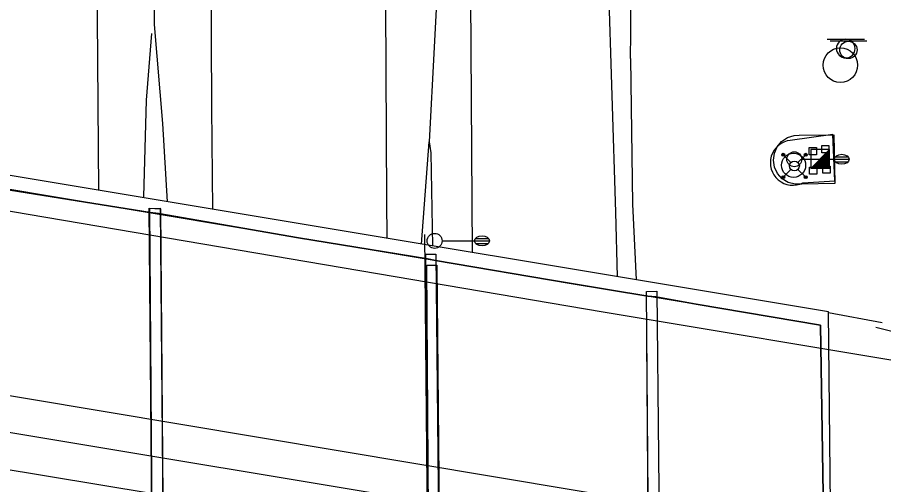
# Model space of a CAD drawing. Extents: x 2145380 to 2156929, y 139568 to 149130.
# Drawn here: x 2150796.6 to 2150970.2, y 142990.9 to 143084.5 of the extents above; entities that cross this region are included whole.
import ezdxf

# ---------------------------------------------------------------- set-up
doc = ezdxf.new("R2010")
doc.units = 0
for name, color, linetype in [('Default', 7, 'Continuous'), ('TOPO_Asphalt', 7, 'Continuous'), ('TOPO_BRIDGE_Floor Deck', 7, 'Continuous'), ('TOPO_BRIDGE_Low Beam', 7, 'Continuous'), ('TOPO_BRIDGE_Pier', 7, 'Continuous'), ('TOPO_BRIDGE_Pier Cap', 7, 'Continuous'), ('TOPO_Concrete', 7, 'Continuous'), ('TOPO_Light Pole', 7, 'Continuous'), ('TOPO_Misc', 7, 'Continuous'), ('TOPO_Power Pedestal', 7, 'Continuous'), ('TOPO_Sign', 7, 'Continuous'), ('TOPO_Wall Freestanding', 7, 'Continuous')]:
    doc.layers.add(name, color=color, linetype=linetype)

# ---------------------------------------------------------------- blocks, each defined once
blk = doc.blocks.new('LP')
at = {"layer": 'TOPO_Light Pole'}
blk.add_line((3.81, 0), (20.32, 0), dxfattribs=at)
for points in [[(20.32, 0), (27.94, 0)], [(20.32, 0), (23.5, 0)], [(20.83, 1.27), (27.43, 1.27)], [(20.83, 1.27), (23.5, 1.27)], [(23.71, 1.27), (27.43, 1.27)], [(23.71, 0), (27.94, 0)], [(20.83, -1.27), (27.43, -1.27)], [(20.83, -1.27), (23.5, -1.27)], [(23.71, -1.27), (27.43, -1.27)]]:
    blk.add_lwpolyline(points, dxfattribs=at)
blk.add_circle((0, 0), 3.81, dxfattribs=at)
blk.add_ellipse((24.13, 0), major_axis=(3.81, 0), ratio=0.666667, dxfattribs=at)
blk = doc.blocks.new('EXSIGN')
at = {"layer": 'Default'}
blk.add_line((9.3, 4.42), (-9.3, 4.42), dxfattribs=at)
blk.add_circle((0, 0), 4.42, dxfattribs=at)
blk = doc.blocks.new('POWRIS')
at = {"layer": 'Default'}
blk.add_lwpolyline([(-1.86, -1.93), (-1.86, 1.72), (1.8, 1.72), (1.8, -1.93), (-1.86, -1.93)], dxfattribs=at)
blk = doc.blocks.new('HIGHMAST')
at = {"layer": 'Default'}
for p, q in [((-6.44, 5.71), (-6.22, 6.22)), ((-6.22, 5.2), (-6.44, 5.71)), ((-6.31, 5.85), (-5.9, 6.28)), ((-6.16, 5.28), (-6.31, 5.85)), ((-6.25, 5.72), (-5.19, 5.62)), ((-5.58, 5.13), (-6.25, 5.72)), ((-6.22, 6.22), (-5.71, 6.44)), ((-6.22, 5.2), (-6.22, 5.2)), ((-5.71, 4.98), (-6.22, 5.2)), ((-6.21, 5.83), (-5.88, 6.16)), ((-6.09, 5.38), (-6.21, 5.83)), ((-6.15, 5.28), (-6.16, 5.28)), ((-5.72, 5.08), (-6.15, 5.28)), ((-6.09, 5.38), (-6.09, 5.38)), ((-5.62, 5.22), (-6.09, 5.38)), ((-6.08, 5.72), (-5.78, 6)), ((-5.74, 5.36), (-6.08, 5.72)), ((-6.02, 5.47), (-5.99, 5.94)), ((-6.02, 5.47), (-6.02, 5.47)), ((-5.48, 5.42), (-6.02, 5.47)), ((-5.99, 5.94), (-5.53, 5.97)), ((-5.78, 5.83), (-5.92, 5.69)), ((-5.92, 5.69), (-5.75, 5.51)), ((-5.9, 6.28), (-5.32, 6.14)), ((-5.88, 6.16), (-5.43, 6.05)), ((-5.8, 6.29), (-5.58, 5.13)), ((-5.79, 5.79), (-5.8, 6.29)), ((-5.6, 5.65), (-5.79, 5.79)), ((-5.78, 6), (-5.78, 5.83)), ((-5.77, 6.02), (-5.42, 5.63)), ((-5.75, 5.51), (-5.6, 5.65)), ((-5.42, 5.63), (-5.74, 5.36)), ((-5.28, 5.26), (-5.72, 5.08)), ((-5.71, 6.44), (-5.2, 6.22)), ((-5.2, 5.2), (-5.71, 4.98)), ((-5.26, 5.57), (-5.62, 5.22)), ((-5.53, 5.97), (-5.53, 5.96)), ((-5.52, 5.96), (-5.48, 5.42)), ((-5.43, 6.05), (-5.43, 6.05)), ((-5.41, 6.05), (-5.26, 5.57)), ((-5.32, 6.14), (-5.31, 6.13)), ((-5.3, 6.14), (-5.1, 5.7)), ((-5.1, 5.7), (-5.28, 5.26)), ((-5.2, 6.22), (-4.98, 5.71)), ((-5.2, 6.22), (-5.2, 6.22)), ((-4.98, 5.71), (-5.2, 5.2)), ((-5.2, 5.2), (-1.77, 1.77)), ((5.2, 5.2), (1.77, 1.77)), ((4.98, 5.71), (5.2, 6.22)), ((5.2, 5.2), (4.98, 5.71)), ((5.08, 5.72), (5.28, 6.15)), ((5.26, 5.28), (5.08, 5.72)), ((5.13, 5.58), (5.72, 6.25)), ((6.29, 5.8), (5.13, 5.58)), ((5.2, 6.22), (5.71, 6.44)), ((5.2, 6.22), (5.2, 6.22)), ((5.71, 4.98), (5.2, 5.2)), ((5.22, 5.62), (5.38, 6.09)), ((5.57, 5.26), (5.22, 5.62)), ((5.7, 5.1), (5.26, 5.28)), ((5.28, 6.16), (5.85, 6.31)), ((5.28, 6.15), (5.28, 6.16)), ((5.36, 5.74), (5.72, 6.08)), ((5.63, 5.42), (5.36, 5.74)), ((5.38, 6.09), (5.83, 6.21)), ((5.38, 6.09), (5.38, 6.09)), ((5.42, 5.48), (5.47, 6.02)), ((5.96, 5.52), (5.42, 5.48)), ((5.47, 6.02), (5.94, 5.99)), ((5.47, 6.02), (5.47, 6.02)), ((5.69, 5.92), (5.51, 5.75)), ((5.51, 5.75), (5.65, 5.6)), ((6.05, 5.41), (5.57, 5.26)), ((5.72, 6.25), (5.62, 5.19)), ((6.02, 5.77), (5.63, 5.42)), ((5.65, 5.6), (5.79, 5.79)), ((5.83, 5.78), (5.69, 5.92)), ((6.14, 5.3), (5.7, 5.1)), ((5.71, 6.44), (6.22, 6.22)), ((6.22, 5.2), (5.71, 4.98)), ((5.72, 6.08), (6, 5.78)), ((5.79, 5.79), (6.29, 5.8)), ((5.83, 6.21), (6.16, 5.88)), ((6, 5.78), (5.83, 5.78)), ((5.85, 6.31), (6.28, 5.9)), ((5.94, 5.99), (5.97, 5.53)), ((5.97, 5.53), (5.96, 5.53)), ((6.16, 5.88), (6.05, 5.43)), ((6.05, 5.43), (6.05, 5.43)), ((6.14, 5.32), (6.13, 5.31)), ((6.28, 5.9), (6.14, 5.32)), ((6.22, 6.22), (6.44, 5.71)), ((6.44, 5.71), (6.22, 5.2)), ((6.22, 5.2), (6.22, 5.2)), ((-5.2, -5.2), (-1.77, -1.77)), ((5.2, -5.2), (1.77, -1.77)), ((-6.44, -5.71), (-6.22, -5.2)), ((-6.22, -6.22), (-6.44, -5.71)), ((-6.29, -5.8), (-5.13, -5.58)), ((-5.79, -5.79), (-6.29, -5.8)), ((-6.28, -5.9), (-6.14, -5.32)), ((-5.85, -6.31), (-6.28, -5.9)), ((-6.22, -5.2), (-5.71, -4.98)), ((-6.22, -5.2), (-6.22, -5.2)), ((-5.71, -6.44), (-6.22, -6.22)), ((-6.16, -5.88), (-6.05, -5.43)), ((-5.83, -6.21), (-6.16, -5.88)), ((-6.14, -5.3), (-5.7, -5.1)), ((-6.14, -5.32), (-6.13, -5.31)), ((-6.05, -5.41), (-5.57, -5.26)), ((-6.05, -5.43), (-6.05, -5.43)), ((-6.02, -5.77), (-5.63, -5.42)), ((-6, -5.78), (-5.83, -5.78)), ((-5.72, -6.08), (-6, -5.78)), ((-5.97, -5.53), (-5.96, -5.53)), ((-5.94, -5.99), (-5.97, -5.53)), ((-5.96, -5.52), (-5.42, -5.48)), ((-5.47, -6.02), (-5.94, -5.99)), ((-5.28, -6.16), (-5.85, -6.31)), ((-5.83, -5.78), (-5.69, -5.92)), ((-5.38, -6.09), (-5.83, -6.21)), ((-5.65, -5.6), (-5.79, -5.79)), ((-5.72, -6.25), (-5.62, -5.19)), ((-5.13, -5.58), (-5.72, -6.25)), ((-5.36, -5.74), (-5.72, -6.08)), ((-5.71, -4.98), (-5.2, -5.2)), ((-5.2, -6.22), (-5.71, -6.44)), ((-5.7, -5.1), (-5.26, -5.28)), ((-5.69, -5.92), (-5.51, -5.75)), ((-5.51, -5.75), (-5.65, -5.6)), ((-5.63, -5.42), (-5.36, -5.74)), ((-5.57, -5.26), (-5.22, -5.62)), ((-5.42, -5.48), (-5.47, -6.02)), ((-5.47, -6.02), (-5.47, -6.02)), ((-5.22, -5.62), (-5.38, -6.09)), ((-5.38, -6.09), (-5.38, -6.09)), ((-5.08, -5.72), (-5.28, -6.15)), ((-5.28, -6.15), (-5.28, -6.16)), ((-5.26, -5.28), (-5.08, -5.72)), ((-5.2, -5.2), (-4.98, -5.71)), ((-4.98, -5.71), (-5.2, -6.22)), ((-5.2, -6.22), (-5.2, -6.22)), ((4.98, -5.71), (5.2, -5.2)), ((5.2, -6.22), (4.98, -5.71)), ((5.1, -5.7), (5.28, -5.26)), ((5.3, -6.14), (5.1, -5.7)), ((6.25, -5.72), (5.19, -5.62)), ((5.2, -5.2), (5.71, -4.98)), ((5.71, -6.44), (5.2, -6.22)), ((5.2, -6.22), (5.2, -6.22)), ((5.26, -5.57), (5.62, -5.22)), ((5.41, -6.05), (5.26, -5.57)), ((5.28, -5.26), (5.72, -5.08)), ((5.32, -6.14), (5.31, -6.13)), ((5.9, -6.28), (5.32, -6.14)), ((5.42, -5.63), (5.74, -5.36)), ((5.77, -6.02), (5.42, -5.63)), ((5.43, -6.05), (5.43, -6.05)), ((5.88, -6.16), (5.43, -6.05)), ((5.48, -5.42), (6.02, -5.47)), ((5.52, -5.96), (5.48, -5.42)), ((5.99, -5.94), (5.53, -5.97)), ((5.53, -5.97), (5.53, -5.96)), ((5.58, -5.13), (6.25, -5.72)), ((5.8, -6.29), (5.58, -5.13)), ((5.75, -5.51), (5.6, -5.65)), ((5.6, -5.65), (5.79, -5.79)), ((5.62, -5.22), (6.09, -5.38)), ((5.71, -4.98), (6.22, -5.2)), ((6.22, -6.22), (5.71, -6.44)), ((5.72, -5.08), (6.15, -5.28)), ((5.74, -5.36), (6.08, -5.72)), ((5.92, -5.69), (5.75, -5.51)), ((5.78, -5.83), (5.92, -5.69)), ((6.08, -5.72), (5.78, -6)), ((5.78, -6), (5.78, -5.83)), ((5.79, -5.79), (5.8, -6.29)), ((6.21, -5.83), (5.88, -6.16)), ((6.31, -5.85), (5.9, -6.28)), ((6.02, -5.47), (5.99, -5.94)), ((6.02, -5.47), (6.02, -5.47)), ((6.09, -5.38), (6.21, -5.83)), ((6.09, -5.38), (6.09, -5.38)), ((6.15, -5.28), (6.16, -5.28)), ((6.16, -5.28), (6.31, -5.85)), ((6.22, -5.2), (6.22, -5.2)), ((6.22, -5.2), (6.44, -5.71)), ((6.44, -5.71), (6.22, -6.22))]:
    blk.add_line(p, q, dxfattribs=at)
for centre, radius in [((-0.45, 0.37), 6.15), ((0, 0), 2.5), ((0, 0), 2.5), ((0, 0), 2.5), ((0, 0), 2.5)]:
    blk.add_circle(centre, radius, dxfattribs=at)

msp = doc.modelspace()

# ---------------------------------------------------------------- linework, layer by layer
at = {"layer": 'TOPO_Asphalt'}
for points in [[(2150866.05, 143879.67), (2150865.06, 143937.66), (2150864.85, 143990.13), (2150864.67, 144035.58), (2150864.21, 144105.64), (2150863.95, 144155.28), (2150871.2, 144071), (2150878.42, 143976.77), (2150880.39, 143949.29), (2150881.94, 143894.16), (2150882.71, 143830.48), (2150883.7, 143742.16), (2150884.39, 143667.9), (2150885.11, 143586.96), (2150885.8, 143496.4), (2150886.28, 143393.88), (2150886.54, 143298.22), (2150886.9, 143186.43), (2150887.34, 143098.73), (2150887.77, 143037.36)], [(2150830.91, 143895.8), (2150831.67, 143777.46), (2150832.37, 143667.21), (2150833.05, 143528.43), (2150833.9, 143389.43), (2150834.67, 143247.88), (2150835.5, 143066.4), (2150835.69, 143046.02)], [(2150812.93, 143049.81), (2150812.56, 143101.87), (2150811.56, 143273.04), (2150810.63, 143419.6), (2150809.49, 143601.8), (2150808.56, 143747.87), (2150807.67, 143887.53)], [(2150866.05, 143879.67), (2150866.54, 143784.63), (2150867.21, 143638.78), (2150867.83, 143506.79), (2150868.83, 143353.29), (2150869.91, 143178.27), (2150870.6, 143047.85), (2150870.66, 143040.2)], [(2150915.15, 143117.8), (2150915.03, 143092.27), (2150916.45, 143045.45), (2150916.78, 143032.53)], [(2150583.83, 143080.72), (2150649.08, 143069.5), (2150760.59, 143051.51), (2150914.01, 143025.51), (2150978.84, 143014.7), (2151012.47, 143009.49)], [(2150919.48, 143076.2), (2150919.89, 143047.09), (2150920.61, 143031.89)], [(2150436.47, 143067.28), (2150515.2, 143055.55), (2151174.97, 142945.21), (2151211.43, 142940.13), (2151259.94, 142934.86), (2151300.52, 142931.17), (2151355.41, 142927.31), (2151405.3, 142925.05), (2151475.72, 142923.75), (2151543.63, 142923.74), (2151613.4, 142924.65), (2151682.14, 142925.61), (2151714.53, 142925.47), (2151716.11, 142925.78), (2151760.46, 142925.88), (2151855.66, 142926.3), (2151964.45, 142926.98), (2152075.31, 142928.47), (2152128.68, 142928.83), (2152205.07, 142929.04), (2152298.52, 142929.69), (2152391.42, 142930.44), (2152496.15, 142931.12), (2152598.9, 142931.84)], [(2151177.21, 142930.58), (2150490.56, 143044.2)], [(2151078.27, 143010.17), (2151062.37, 143007.98), (2151046.66, 143010.62), (2151041.11, 143010.92), (2151025.76, 143011.92), (2151006.74, 143015.2), (2150978.54, 143019.92), (2150968.62, 143022.4)]]:
    msp.add_lwpolyline(points, dxfattribs=at)
msp.add_arc((2150392.76, 143084.45), 526.78, 359.1023, 2.0616, dxfattribs=at)
at = {"layer": 'TOPO_BRIDGE_Floor Deck'}
msp.add_lwpolyline([(2150689.97, 142967.54), (2150960.2, 142922.24), (2150959.16, 143025.48), (2150689.22, 143070.39)], close=True, dxfattribs=at)
at = {"layer": 'TOPO_BRIDGE_Low Beam'}
for points in [[(2150957.54, 143022.86), (2150690.4, 143067.48), (2150690.4, 143067.48), (2150709.1, 143064.3), (2150723.92, 143061.96), (2150725.36, 143061.74), (2150747.79, 143057.84), (2150768.22, 143054.5), (2150769.83, 143054.26), (2150795.22, 143049.88), (2150823.2, 143045.4), (2150824.92, 143045.2), (2150852.94, 143040.35), (2150878.77, 143036.12), (2150880.41, 143035.77), (2150907.17, 143031.28), (2150922.96, 143028.67), (2150924.54, 143028.5), (2150932.66, 143027.04), (2150957.54, 143022.86)], [(2150957.54, 143022.86), (2150690.4, 143067.48), (2150691.55, 142970.08), (2150959.09, 142925.55)], [(2150957.54, 143022.86), (2150959.09, 142925.55), (2150959.09, 142925.55), (2150957.54, 143022.86)]]:
    msp.add_lwpolyline(points, close=True, dxfattribs=at)
for points in [[(2150769.83, 143054.26), (2150795.22, 143049.88), (2150823.2, 143045.4)], [(2150795.98, 142952.72), (2150824.46, 142947.88), (2150825.71, 142947.71), (2150852.87, 142943.25), (2150879.82, 142938.62), (2150880.98, 142938.52), (2150901.19, 142935.2), (2150923.82, 142931.39), (2150925.27, 142931.13), (2150941.72, 142928.46), (2150959.09, 142925.55), (2150957.54, 143022.86), (2150932.66, 143027.04), (2150924.54, 143028.5), (2150922.96, 143028.67), (2150907.17, 143031.28), (2150880.41, 143035.77), (2150878.77, 143036.12), (2150852.94, 143040.35), (2150824.92, 143045.2), (2150823.2, 143045.4), (2150795.22, 143049.88)], [(2150824.92, 143045.2), (2150852.94, 143040.35), (2150878.77, 143036.12)], [(2150880.41, 143035.77), (2150907.17, 143031.28), (2150922.96, 143028.67)], [(2150924.54, 143028.5), (2150932.66, 143027.04), (2150957.54, 143022.86)]]:
    msp.add_lwpolyline(points, dxfattribs=at)
at = {"layer": 'TOPO_BRIDGE_Pier'}
for p, q in [((2150823.13, 143046.18), (2150823.13, 143046.18)), ((2150825.23, 143046.24), (2150825.23, 143046.24)), ((2150878.66, 143034.88), (2150878.66, 143034.88)), ((2150880.64, 143034.87), (2150880.64, 143034.87)), ((2150922.69, 143029.61), (2150922.69, 143029.61)), ((2150924.73, 143029.64), (2150924.73, 143029.64))]:
    msp.add_line(p, q, dxfattribs=at)
for points in [[(2150826.07, 142946.82), (2150823.88, 142946.86), (2150823.04, 143046.23), (2150825.29, 143046.16)], [(2150826.11, 142946.89), (2150823.92, 142946.85), (2150823.13, 143046.18), (2150825.23, 143046.24)], [(2150826.11, 142946.89), (2150823.92, 142946.85), (2150823.13, 143046.18), (2150825.23, 143046.24)], [(2150881.47, 142937.43), (2150879.17, 142937.49), (2150878.5, 143037.08), (2150880.48, 143037.06)], [(2150881.63, 142935.23), (2150879.33, 142935.29), (2150878.66, 143034.88), (2150880.64, 143034.87)], [(2150881.63, 142935.23), (2150879.33, 142935.29), (2150878.66, 143034.88), (2150880.64, 143034.87)], [(2150925.76, 142930.34), (2150923.46, 142930.32), (2150922.69, 143029.61), (2150924.73, 143029.64)], [(2150925.76, 142930.34), (2150923.46, 142930.32), (2150922.69, 143029.61), (2150924.73, 143029.64)]]:
    msp.add_lwpolyline(points, close=True, dxfattribs=at)
msp.add_lwpolyline([(2150925.61, 142930.19), (2150923.43, 142930.25), (2150922.75, 143020.02)], dxfattribs=at)
at = {"layer": 'TOPO_BRIDGE_Pier Cap'}
msp.add_lwpolyline([(2150881.42, 142933.38), (2150879.26, 142933.31), (2150878.27, 143041.01)], dxfattribs=at)
at = {"layer": 'TOPO_Concrete'}
for p, q in [((2150960.03, 143061.01), (2150951.51, 143059.84)), ((2150960.4, 143051.75), (2150960.03, 143061.01)), ((2150954.03, 143051.33), (2150960.4, 143051.75))]:
    msp.add_line(p, q, dxfattribs=at)
msp.add_lwpolyline([(2150960.23, 143060.92), (2150960.42, 143051.23), (2150953.85, 143051.06), (2150952.45, 143051.04), (2150951.09, 143051.42), (2150949.9, 143052.16), (2150948.97, 143053.2), (2150948.36, 143054.47), (2150948.14, 143055.86), (2150948.31, 143057.25), (2150948.86, 143058.54), (2150949.76, 143059.62), (2150950.92, 143060.4), (2150952.26, 143060.83), (2150953.3, 143060.89), (2150960.23, 143060.92)], dxfattribs=at)
msp.add_lwpolyline([(2150960.23, 143060.92), (2150960.42, 143051.23), (2150953.85, 143051.06), (2150952.45, 143051.04), (2150951.09, 143051.42), (2150949.9, 143052.16), (2150948.97, 143053.2), (2150948.36, 143054.47), (2150948.14, 143055.86), (2150948.31, 143057.25), (2150948.86, 143058.54), (2150949.76, 143059.62), (2150950.92, 143060.4), (2150952.26, 143060.83), (2150953.3, 143060.89), (2150960.23, 143060.92)], dxfattribs=at)
msp.add_circle((2150961.54, 143074.9), 3.46, dxfattribs=at)
msp.add_arc((2150952.02, 143055.36), 4.51, 96.5427, 296.412, dxfattribs=at)
at = {"layer": 'TOPO_Misc'}
for p, q in [((2150955.65, 143054.23), (2150959.38, 143057.98)), ((2150957.86, 143056.45), (2150959.38, 143056.45)), ((2150958.04, 143056.64), (2150959.38, 143056.64)), ((2150958.23, 143056.83), (2150959.38, 143056.83)), ((2150958.42, 143057.01), (2150959.38, 143057.01)), ((2150958.61, 143057.2), (2150959.38, 143057.2)), ((2150958.8, 143057.39), (2150959.38, 143057.39)), ((2150958.98, 143057.57), (2150959.38, 143057.57)), ((2150959.17, 143057.76), (2150959.38, 143057.76)), ((2150959.35, 143057.94), (2150959.38, 143057.94)), ((2150956.17, 143054.77), (2150959.39, 143054.77)), ((2150956.37, 143054.96), (2150959.39, 143054.96)), ((2150956.55, 143055.14), (2150959.39, 143055.14)), ((2150956.74, 143055.33), (2150959.39, 143055.33)), ((2150956.93, 143055.52), (2150959.39, 143055.52)), ((2150957.11, 143055.7), (2150959.38, 143055.7)), ((2150957.3, 143055.89), (2150959.38, 143055.89)), ((2150957.49, 143056.08), (2150959.38, 143056.08)), ((2150957.67, 143056.26), (2150959.38, 143056.26)), ((2150955.8, 143054.39), (2150959.39, 143054.39)), ((2150955.99, 143054.59), (2150959.39, 143054.59))]:
    msp.add_line(p, q, dxfattribs=at)
msp.add_lwpolyline([(2150959.39, 143054.24), (2150959.38, 143057.98), (2150955.64, 143057.98), (2150955.65, 143054.23), (2150959.39, 143054.24)], dxfattribs=at)
at = {"layer": 'TOPO_Sign'}
for points in [[(2150958.88, 143080.09), (2150966.37, 143080.09)], [(2150962.63, 143080.09), (2150962.63, 143080.09)], [(2150960.76, 143078.22), (2150960.76, 143078.22)], [(2150964.49, 143078.22), (2150964.49, 143078.22)], [(2150962.63, 143076.35), (2150962.63, 143076.35)]]:
    msp.add_lwpolyline(points, dxfattribs=at)
for start, end in [(90, 180), (360, 90), (180, 270), (270, 0)]:
    msp.add_arc((2150962.63, 143078.22), 1.87, start, end, dxfattribs=at)
at = {"layer": 'TOPO_Wall Freestanding'}
for p, q in [((2150877.61, 143039.05), (2150879.15, 143059.55)), ((2150959.16, 143025.36), (2150969.91, 143023.36))]:
    msp.add_line(p, q, dxfattribs=at)
for points in [[(2150816.91, 144319.52), (2150816.87, 144276.11), (2150815.95, 144245.15), (2150815.62, 144222.72), (2150816.62, 144196.87), (2150817.93, 144113.24), (2150818.37, 144033), (2150819.07, 143908.86), (2150819.34, 143887.25), (2150820.2, 143749.08), (2150821.44, 143516.51), (2150822.31, 143388.94), (2150823.24, 143249.95), (2150824.05, 143083.04), (2150825.67, 143063.22), (2150826.64, 143047.53)], [(2150880.21, 143821.14), (2150880.62, 143741.07), (2150880.91, 143646.34), (2150881.58, 143536.83), (2150882.22, 143427.74), (2150882.86, 143311.58), (2150883.19, 143202), (2150883.47, 143161.17), (2150883.22, 143149.85), (2150882.82, 143140.47), (2150882.4, 143132.18), (2150881.11, 143097.49), (2150879.15, 143059.55), (2150879.46, 143057.37), (2150879.8, 143038.68)], [(2150821.93, 143048.31), (2150821.93, 143048.53), (2150822.46, 143067.88), (2150823.57, 143081.23)], [(2150364.43, 143069.27), (2150451.75, 143057.93), (2150571.08, 143038.7), (2150715.46, 143014.64), (2150959.68, 142973.99), (2151032.4, 142961.93), (2151061.69, 142957.17)]]:
    msp.add_lwpolyline(points, dxfattribs=at)

# ---------------------------------------------------------------- block references
at = {"layer": 'TOPO_Light Pole', "xscale": 0.39370000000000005, "yscale": 0.3937000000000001}
for name, p in [('HIGHMAST', (2150952.34, 143054.71)), ('HIGHMAST', (2150952.34, 143054.71)), ('LP', (2150952.31, 143056.05)), ('LP', (2150880.23, 143039.72))]:
    msp.add_blockref(name, p, dxfattribs=at)
at = {"layer": 'TOPO_Misc', "xscale": 0.39370000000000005, "yscale": 0.3937000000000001}
msp.add_blockref('EXSIGN', (2150963.15, 143077.95), dxfattribs=at)
at = {"layer": 'TOPO_Power Pedestal', "xscale": 0.39370000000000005, "yscale": 0.3937000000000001}
for p in [(2150956.03, 143057.71), (2150956.03, 143057.71), (2150956.03, 143057.71), (2150956.03, 143057.71), (2150958.55, 143058.12), (2150958.55, 143058.12), (2150958.55, 143058.12), (2150958.55, 143058.12), (2150956.12, 143053.82), (2150956.12, 143053.82), (2150956.12, 143053.82), (2150956.12, 143053.82), (2150958.76, 143054.01), (2150958.76, 143054.01), (2150958.76, 143054.01), (2150958.76, 143054.01)]:
    msp.add_blockref('POWRIS', p, dxfattribs=at)

doc.saveas('drawing.dxf')
